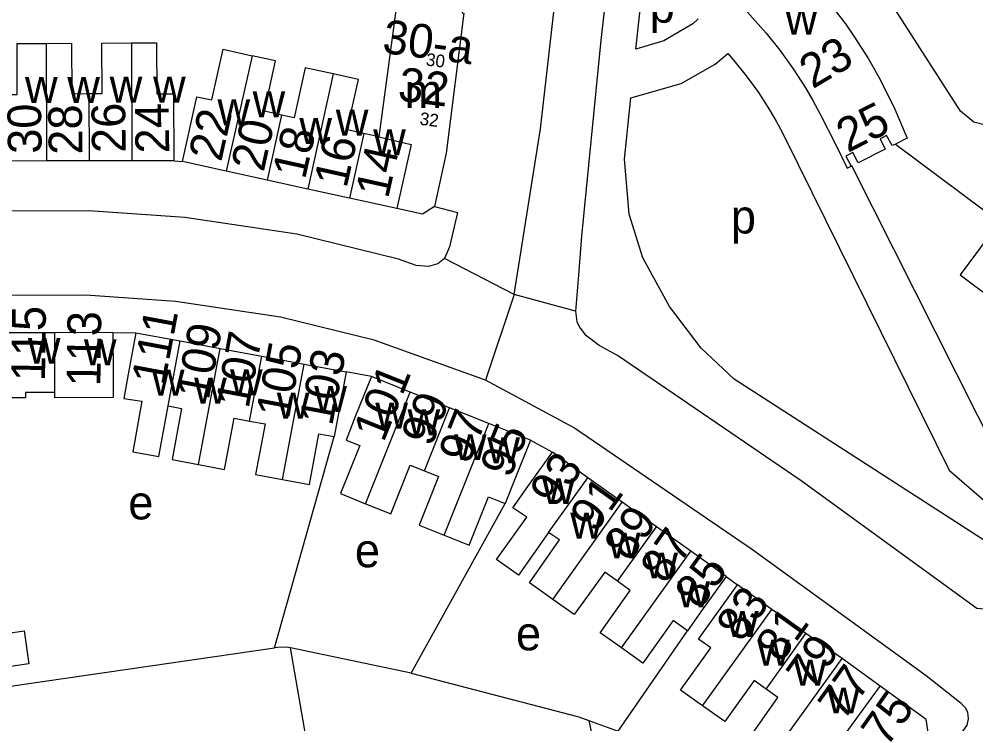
# Model space of a CAD drawing. Extents: x 159261 to 160849, y 382514 to 384534.
# Drawn here: x 160241.2 to 160354.6, y 383700.2 to 383783.7 of the extents above; entities that cross this region are included whole.
import ezdxf

# ---------------------------------------------------------------- set-up
doc = ezdxf.new("R2010")
doc.units = 0
for name, color, linetype in [('BLT_Basislijn', 7, 'Continuous'), ('BLT_Bebouwing', 7, 'Continuous'), ('BLT_Centroide', 7, 'Continuous'), ('BLT_Huisnummer', 7, 'Continuous'), ('BLT_Huisnummer_ tussenligend', 7, 'Continuous'), ('BLT_Huisnummer_reeks', 7, 'Continuous'), ('BLT_Onderverdeling_panden', 7, 'Continuous'), ('BLT_Vlakafsluiter', 7, 'Continuous')]:
    doc.layers.add(name, color=color, linetype=linetype)

msp = doc.modelspace()

# ---------------------------------------------------------------- linework, layer by layer
at = {"layer": 'BLT_Basislijn'}
for p, q in [((160259.61, 383766.94), (160260.6, 383766.84)), ((160252.36, 383746.58), (160255.07, 383746.57)), ((160309.97, 383745.04), (160308.34, 383746.29)), ((160282.98, 383741.37), (160279.99, 383741.92)), ((160271.51, 383709.21), (160278.56, 383734.26)), ((160301.84, 383733.84), (160304.43, 383732.39)), ((160287.71, 383706.21), (160298.84, 383726.33)), ((160325.01, 383717.67), (160326.36, 383716.68)), ((160277.38, 383686.2), (160273.4, 383709.21)), ((160287.71, 383706.21), (160273.4, 383709.21)), ((160308.76, 383700.6), (160310.5, 383692.11))]:
    msp.add_line(p, q, dxfattribs=at)
for points in [[(160323.22, 383846.77), (160321.1, 383843.51), (160317.68, 383833.29), (160313.98, 383815.07), (160310.12, 383780.86), (160307.88, 383758.02), (160307.54, 383753.39), (160307.18, 383749.13)], [(160299.92, 383751.09), (160303.01, 383770.74), (160305.19, 383789.83)], [(160321.71, 383783.77), (160321.06, 383783.16), (160317.65, 383781.18), (160314.34, 383780.19), (160315.4, 383789.88)], [(160313.74, 383774.42), (160319.7, 383776.11), (160323.72, 383778.39), (160325.21, 383779.66), (160325.95, 383778.84), (160327.4, 383777.03), (160328.85, 383775.02), (160330.17, 383772.98), (160330.95, 383771.65), (160331.71, 383770.25), (160333.57, 383766.51), (160351.51, 383730.21)], [(160356.44, 383721.41), (160325.99, 383741.08), (160322.06, 383744.73), (160318.31, 383749.67), (160315.16, 383755.44), (160313.52, 383760.62), (160312.98, 383767.15), (160313.74, 383774.42)], [(160291.64, 383755.37), (160290.84, 383754.72), (160289.76, 383754.41), (160288.31, 383754.52), (160286.2, 383755.28), (160274.14, 383758.24), (160260.88, 383760.22), (160249.49, 383761.03), (160157.21, 383760.74), (160155.27, 383761.18), (160153.24, 383762.7), (160152.02, 383765.47), (160151.51, 383768.46), (160151.45, 383771.16)], [(160290.46, 383761.51), (160293.18, 383760.82), (160292.26, 383756.75), (160291.64, 383755.37)], [(160296.52, 383740.93), (160283.31, 383745.69), (160272.21, 383748.42), (160259.78, 383750.27), (160249.15, 383751.03), (160230.92, 383750.97), (160229.81, 383750.68), (160229.07, 383750.22), (160228.61, 383749.48), (160228.33, 383748.45), (160228.27, 383746.57)], [(160307.18, 383749.13), (160307.32, 383747.87), (160307.73, 383747.09), (160308.34, 383746.29)], [(160357.23, 383714.5), (160356.07, 383713.77), (160354.74, 383713.87), (160333.91, 383729), (160312.13, 383743.88), (160309.97, 383745.04)], [(160347.62, 383691.55), (160353.58, 383700.05), (160353.75, 383700.8), (160353.65, 383701.59), (160353.4, 383702.1), (160352.89, 383702.63), (160348.73, 383705.88), (160328.15, 383720.82), (160306.92, 383735.32), (160296.52, 383740.93)], [(160356.44, 383721.41), (160358.5, 383724.16), (160351.51, 383730.21)], [(160308.76, 383700.6), (160312.22, 383699.36), (160320.45, 383711.23)], [(160236.76, 383704.18), (160241.84, 383704.93), (160271.51, 383709.21)], [(160273.4, 383709.21), (160273.02, 383709.28), (160271.88, 383709.26), (160271.51, 383709.21)], [(160287.71, 383706.21), (160307.56, 383701.04), (160308.76, 383700.6)]]:
    msp.add_lwpolyline(points, dxfattribs=at)
msp.add_lwpolyline([(160343.33, 383806.99), (160355.95, 383800.68), (160367.21, 383791.56), (160371.98, 383784.4), (160361.11, 383769.8), (160354.39, 383771.52), (160352.8, 383772.83), (160335.58, 383799.67)], close=True, dxfattribs=at)
at = {"layer": 'BLT_Bebouwing'}
for p, q in [((160283.88, 383769.78), (160282.09, 383770.18)), ((160244.47, 383766.92), (160239.41, 383766.91)), ((160249.54, 383766.92), (160244.47, 383766.92)), ((160254.6, 383766.93), (160249.54, 383766.92)), ((160259.61, 383766.94), (160254.6, 383766.93)), ((160265.79, 383765.7), (160260.6, 383766.84)), ((160270.62, 383764.64), (160265.79, 383765.7)), ((160275.44, 383763.58), (160270.62, 383764.64)), ((160280.38, 383762.5), (160275.44, 383763.58)), ((160286, 383761.27), (160280.38, 383762.5)), ((160245.47, 383746.57), (160239.09, 383746.55)), ((160252.36, 383746.58), (160245.47, 383746.57)), ((160255.07, 383746.57), (160260.34, 383745.59)), ((160260.34, 383745.59), (160265.05, 383744.71)), ((160265.05, 383744.71), (160269.99, 383743.78)), ((160269.99, 383743.78), (160275.01, 383742.85)), ((160275.01, 383742.85), (160279.99, 383741.92)), ((160287.58, 383739.53), (160282.98, 383741.37)), ((160292.24, 383737.67), (160287.58, 383739.53)), ((160296.89, 383735.81), (160292.24, 383737.67)), ((160301.84, 383733.84), (160296.89, 383735.81)), ((160308.64, 383729.38), (160304.43, 383732.39)), ((160312.71, 383726.47), (160308.64, 383729.38)), ((160316.77, 383723.56), (160312.71, 383726.47)), ((160320.82, 383720.67), (160316.77, 383723.56)), ((160325.01, 383717.67), (160320.82, 383720.67)), ((160330.42, 383713.78), (160326.36, 383716.68)), ((160334.45, 383710.9), (160330.42, 383713.78)), ((160338.77, 383707.94), (160334.45, 383710.9)), ((160343.26, 383704.69), (160338.77, 383707.94))]:
    msp.add_line(p, q, dxfattribs=at)
for points in [[(160330.22, 383793.16), (160331.47, 383792.01), (160332.97, 383790.51), (160334.83, 383788.54), (160336.64, 383786.42), (160337.8, 383784.97), (160339.15, 383783.17), (160340.16, 383781.7), (160341.88, 383779.01), (160343.1, 383776.86), (160344.9, 383773.34), (160346.49, 383769.62), (160345.09, 383768.93)], [(160288.08, 383790.87), (160287.88, 383789.3), (160286.5, 383789.48), (160283.88, 383769.78)], [(160294.57, 383790.45), (160293.74, 383784.47), (160293.93, 383784.45), (160291.85, 383767.85)], [(160326.01, 383789.31), (160324.24, 383787.69), (160325.83, 383786.24), (160327.51, 383784.58), (160329.76, 383782.08), (160331.38, 383780.06), (160332.98, 383777.84), (160334.43, 383775.6), (160335.31, 383774.1), (160336.14, 383772.56), (160338.05, 383768.74), (160339.38, 383766.06), (160339.83, 383766.29)], [(160239.38, 383774.8), (160241.02, 383774.81), (160241, 383780.85), (160244.43, 383780.86)], [(160244.43, 383780.86), (160247.46, 383780.87), (160247.48, 383774.89), (160249.51, 383774.9)], [(160249.51, 383774.9), (160251.08, 383774.9), (160251.06, 383780.9), (160254.57, 383780.91)], [(160254.57, 383780.91), (160257.53, 383780.92), (160257.55, 383774.89), (160259.56, 383774.89)], [(160260.6, 383766.84), (160262.31, 383774.54), (160264.08, 383774.15), (160265.42, 383780.16), (160268.84, 383779.4)], [(160272.33, 383772.36), (160270.31, 383772.81), (160271.63, 383778.78), (160268.84, 383779.4)], [(160278.47, 383777.24), (160275.15, 383777.98), (160273.83, 383772.03), (160272.33, 383772.36)], [(160282.09, 383770.18), (160280.12, 383770.61), (160281.44, 383776.58), (160278.47, 383777.24)], [(160259.61, 383766.94), (160259.56, 383774.89)], [(160345.09, 383768.93), (160358.15, 383759.16), (160357.71, 383758.58), (160356.99, 383759.12), (160352.74, 383753.42), (160357.14, 383750.13), (160364.58, 383760.07), (160364.38, 383760.23), (160364.97, 383760.99)], [(160291.85, 383767.85), (160290.46, 383761.51)], [(160362.56, 383727.26), (160357.34, 383731.78), (160339.93, 383766.34), (160339.83, 383766.29)], [(160290.46, 383761.51), (160289.05, 383760.6), (160286, 383761.27)], [(160252.36, 383746.58), (160252.37, 383741.58), (160252.38, 383738.88), (160245.49, 383738.86), (160245.49, 383739.49)], [(160255.07, 383746.57), (160254.15, 383741.66), (160253.64, 383738.77), (160255.77, 383738.44), (160254.71, 383732.45), (160257.78, 383731.88), (160258.9, 383737.89)], [(160279.99, 383741.92), (160279.07, 383737), (160278.56, 383734.26)], [(160282.98, 383741.37), (160281.12, 383736.72), (160279.99, 383733.85), (160281.6, 383733.2), (160279.32, 383727.49), (160282.3, 383726.29)], [(160245.49, 383739.49), (160242.01, 383739.48), (160242.01, 383738.85), (160239.11, 383738.85), (160239.11, 383739.48)], [(160258.9, 383737.89), (160260.5, 383737.59), (160259.37, 383731.53), (160262.48, 383730.95)], [(160262.48, 383730.95), (160265.59, 383730.36), (160266.73, 383736.44), (160268.55, 383736.1)], [(160268.55, 383736.1), (160270.38, 383735.76), (160269.26, 383729.78), (160272.45, 383729.18)], [(160272.45, 383729.18), (160275.64, 383728.58), (160276.76, 383734.59), (160278.56, 383734.26)], [(160301.84, 383733.84), (160299.99, 383729.19), (160298.84, 383726.33)], [(160303.98, 383722.87), (160300.4, 383717.85), (160297.82, 383719.68), (160301.41, 383724.7), (160299.75, 383725.83), (160301.53, 383728.32), (160304.43, 383732.39)], [(160282.3, 383726.29), (160285.28, 383725.1), (160287.59, 383730.87), (160289.26, 383730.2)], [(160289.26, 383730.2), (160290.93, 383729.53), (160288.63, 383723.77), (160291.61, 383722.58)], [(160291.61, 383722.58), (160294.59, 383721.39), (160296.88, 383727.12), (160298.84, 383726.33)], [(160304.48, 383714.96), (160301.73, 383716.91), (160305.27, 383722), (160303.98, 383722.87)], [(160312.15, 383717.1), (160310.63, 383718.18), (160307.03, 383713.16), (160304.48, 383714.96)], [(160312.61, 383709.2), (160310.09, 383711), (160313.67, 383716.01), (160312.15, 383717.1)], [(160325.01, 383717.67), (160322.11, 383713.61), (160320.45, 383711.23)], [(160322.24, 383702.34), (160319.62, 383704.22), (160323.19, 383709.21), (160321.75, 383710.24), (160323.45, 383712.62), (160326.36, 383716.68)], [(160320.45, 383711.23), (160318.75, 383712.44), (160315.14, 383707.39), (160312.61, 383709.2)], [(160235.87, 383710.38), (160241.84, 383711.22), (160242.39, 383707.32), (160236.42, 383706.47)], [(160329.75, 383704.33), (160328.34, 383705.34), (160324.86, 383700.47), (160322.24, 383702.34)], [(160345.67, 383693.48), (160349.14, 383698.24), (160348.73, 383700.74), (160343.26, 383704.69)], [(160330.56, 383696.57), (160327.81, 383698.55), (160331.16, 383703.32), (160329.75, 383704.33)]]:
    msp.add_lwpolyline(points, dxfattribs=at)
at = {"layer": 'BLT_Onderverdeling_panden'}
for p, q in [((160244.43, 383780.86), (160244.47, 383766.92)), ((160254.57, 383780.91), (160254.6, 383766.93)), ((160268.84, 383779.4), (160265.79, 383765.7)), ((160278.47, 383777.24), (160275.44, 383763.58)), ((160249.51, 383774.9), (160249.54, 383766.92)), ((160272.33, 383772.36), (160270.62, 383764.64)), ((160282.09, 383770.18), (160280.38, 383762.5)), ((160283.88, 383769.78), (160287.69, 383768.88)), ((160287.69, 383768.88), (160286, 383761.27)), ((160245.49, 383739.49), (160245.47, 383746.57)), ((160258.9, 383737.89), (160260.34, 383745.59)), ((160262.48, 383730.95), (160265.05, 383744.71)), ((160268.55, 383736.1), (160269.99, 383743.78)), ((160272.45, 383729.18), (160275.01, 383742.85)), ((160282.3, 383726.29), (160287.58, 383739.53)), ((160289.26, 383730.2), (160292.24, 383737.67)), ((160291.61, 383722.58), (160296.89, 383735.81)), ((160303.98, 383722.87), (160308.64, 383729.38)), ((160304.48, 383714.96), (160312.71, 383726.47)), ((160312.15, 383717.1), (160316.77, 383723.56)), ((160312.61, 383709.2), (160320.82, 383720.67)), ((160322.24, 383702.34), (160330.42, 383713.78)), ((160329.75, 383704.33), (160334.45, 383710.9)), ((160330.56, 383696.57), (160338.77, 383707.94)), ((160338.51, 383698.1), (160343.26, 383704.69))]:
    msp.add_line(p, q, dxfattribs=at)
msp.add_lwpolyline([(160345.09, 383768.93), (160344.68, 383768.74), (160344.03, 383769.94), (160343.26, 383769.54), (160343.87, 383768.32), (160340.66, 383766.72), (160340.03, 383767.93), (160339.22, 383767.5), (160339.83, 383766.29)], dxfattribs=at)
at = {"layer": 'BLT_Vlakafsluiter'}
for p, q in [((160299.92, 383751.09), (160291.64, 383755.37)), ((160299.92, 383751.09), (160296.52, 383740.93)), ((160307.18, 383749.13), (160299.92, 383751.09))]:
    msp.add_line(p, q, dxfattribs=at)

# ---------------------------------------------------------------- texts
at = {"layer": 'BLT_Centroide'}
for s, p in [('p', (160315.97, 383783.31)), ('w', (160332.01, 383781.91)), ('w', (160241.94, 383773.8)), ('w', (160246.95, 383773.8)), ('w', (160251.98, 383773.83)), ('w', (160257.12, 383773.84)), ('m', (160286.91, 383773.21)), ('w', (160268.91, 383772.11)), ('w', (160264.75, 383771.14)), ('w', (160278.77, 383769.92)), ('w', (160274.45, 383768.94)), ('w', (160283.2, 383767.6)), ('p', (160325.58, 383758.33)), ('w', (160242.28, 383742.88)), ('w', (160248.92, 383742.72)), ('w', (160256.98, 383739.12)), ('w', (160266.23, 383739.16)), ('w', (160261.98, 383738.16)), ('w', (160276.22, 383737.16)), ('w', (160271.78, 383736.38)), ('w', (160283.45, 383735.19)), ('w', (160287.27, 383734.42)), ('w', (160292.77, 383731.47)), ('w', (160296.72, 383731.08)), ('w', (160303.23, 383726.25)), ('e', (160254.18, 383724.44)), ('w', (160306.55, 383722.17)), ('w', (160311.02, 383719.81)), ('e', (160281.03, 383718.77)), ('w', (160315.45, 383717.44)), ('w', (160319.24, 383714.03)), ('w', (160325.02, 383710.52)), ('e', (160300.12, 383708.92)), ('w', (160328.7, 383707.12)), ('w', (160333.05, 383704.75)), ('w', (160337, 383701.44))]:
    msp.add_text(s, height=4, dxfattribs=at).set_placement(p)
at = {"layer": 'BLT_Huisnummer'}
for s, height, rotation, p in [('30', 1.5, 352.6437, (160289.39, 383778.25)), ('28', 4, 90.9162, (160248.76, 383767.7)), ('24', 4, 90.9162, (160259.04, 383767.85)), ('22', 4, 77.4908, (160265.19, 383766.73)), ('18', 4, 77.4901, (160275.12, 383764.63)), ('14', 4, 77.4901, (160284.96, 383762.36)), ('111', 4, 79.4117, (160258.46, 383740.2)), ('107', 4, 79.4127, (160268.43, 383737.47)), ('103', 4, 79.4071, (160278.34, 383735.43)), ('99', 4, 68.2434, (160290.08, 383732.93)), ('95', 4, 68.1537, (160299.43, 383729.2)), ('91', 4, 54.4322, (160309.5, 383722.73)), ('87', 4, 55.102, (160317.85, 383716.65)), ('83', 4, 54.4367, (160326.83, 383709.74)), ('79', 4, 54.4292, (160335.15, 383704.07))]:
    msp.add_text(s, height=height, rotation=rotation, dxfattribs=at).set_placement(p)
at = {"layer": 'BLT_Huisnummer_ tussenligend'}
for s, height, rotation, p in [('30', 4, 90.9162, (160243.93, 383767.8)), ('26', 4, 90.9162, (160253.89, 383767.9)), ('32', 1.5, 352.6437, (160288.65, 383771.23)), ('20', 4, 77.4901, (160270.22, 383765.52)), ('16', 4, 77.4901, (160280.04, 383763.6)), ('115', 4, 89.2787, (160244.31, 383740.8)), ('113', 4, 89.2787, (160250.87, 383740.18)), ('109', 4, 79.4127, (160263.71, 383738.5)), ('105', 4, 79.4071, (160273.21, 383736.25)), ('101', 4, 68.2434, (160284.44, 383733.47)), ('97', 4, 68.1537, (160294.51, 383730.83)), ('93', 4, 54.4322, (160304.73, 383725.65)), ('89', 4, 55.102, (160313.55, 383719.32)), ('85', 4, 54.4367, (160321.91, 383713.63)), ('81', 4, 54.4292, (160331.52, 383707.32)), ('77', 4, 54.439, (160338.9, 383700.42))]:
    msp.add_text(s, height=height, rotation=rotation, dxfattribs=at).set_placement(p)
at = {"layer": 'BLT_Huisnummer_reeks'}
for s, rotation, p in [('30-a', 352.6447, (160284.18, 383779.75)), ('23', 30.7013, (160335.27, 383775.41)), ('32', 352.6447, (160286.01, 383774.11)), ('25', 26.7013, (160339.42, 383767.85)), ('75', 54.6566, (160344.03, 383697.3))]:
    msp.add_text(s, height=4, rotation=rotation, dxfattribs=at).set_placement(p)

doc.saveas('drawing.dxf')
